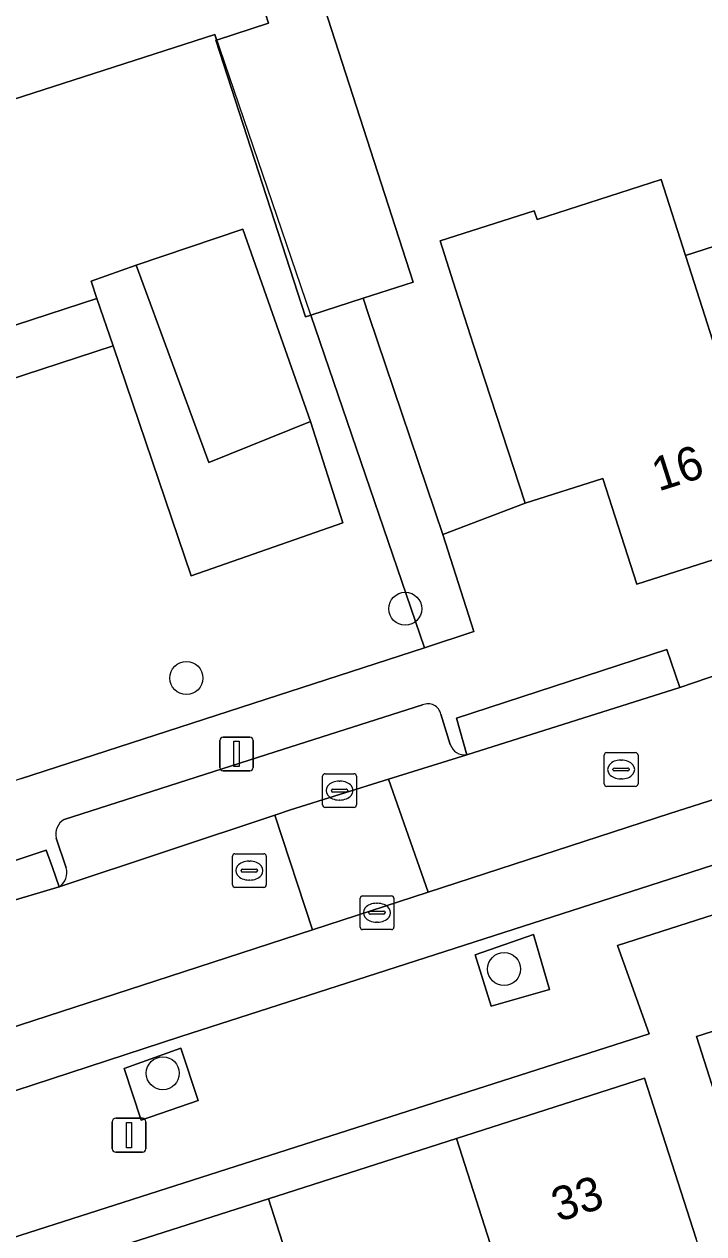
# Model space of a CAD drawing. Extents: x 159716 to 160783, y 383290 to 384031.
# Drawn here: x 160060.55 to 160080.67, y 383542.1 to 383577.91 of the extents above; entities that cross this region are included whole.
import ezdxf

# ---------------------------------------------------------------- set-up
doc = ezdxf.new("R2010")
doc.units = 0
for name, color, linetype in [('IMGEO_Boom', 7, 'Continuous'), ('IMGEO_Erf', 7, 'Continuous'), ('IMGEO_Grasland_overig', 7, 'Continuous'), ('IMGEO_Groenvoorziening', 7, 'Continuous'), ('IMGEO_Hek', 7, 'Continuous'), ('IMGEO_Kolk', 7, 'Continuous'), ('IMGEO_Lichtmast', 7, 'Continuous'), ('IMGEO_Pand', 7, 'Continuous'), ('IMGEO_Pand_nummerreeks', 7, 'Continuous'), ('IMGEO_Parkeervlak_open', 7, 'Continuous'), ('IMGEO_Rijbaan_lokaal_open', 7, 'Continuous'), ('IMGEO_Rioolput', 7, 'Continuous'), ('IMGEO_Voetpad_open', 7, 'Continuous')]:
    doc.layers.add(name, color=color, linetype=linetype)

msp = doc.modelspace()

# ---------------------------------------------------------------- linework, layer by layer
at = {"layer": 'IMGEO_Boom'}
for centre in [(160071.832, 383560.604), (160065.349, 383558.553), (160074.758, 383549.937), (160064.651, 383546.851)]:
    msp.add_circle(centre, 0.489, dxfattribs=at)
at = {"layer": 'IMGEO_Erf'}
for points in [[(160069.327, 383578.742), (160072.068, 383570.277), (160070.582, 383569.796), (160070.766, 383569.252), (160072.944, 383562.805), (160075.38, 383563.726), (160073.853, 383568.407), (160073.321, 383570.07), (160072.865, 383571.496), (160075.653, 383572.388), (160075.735, 383572.131), (160079.413, 383573.308), (160080.131, 383571.064), (160083.846, 383572.253), (160082.705, 383575.817), (160085.344, 383576.661), (160087.012, 383577.194), (160088.23, 383573.384), (160092.964, 383574.977), (160088.621, 383588.82)], [(160083.735, 383537.719), (160081.981, 383543.18), (160080.454, 383547.938), (160082.75, 383548.674), (160081.748, 383551.798), (160078.122, 383550.634), (160079.052, 383548.02), (160033.881, 383533.551)], [(160062.288, 383541.377), (160067.778, 383543.135), (160073.349, 383544.92), (160078.922, 383546.705), (160080.447, 383541.944)]]:
    msp.add_lwpolyline(points, dxfattribs=at)
at = {"layer": 'IMGEO_Grasland_overig'}
msp.add_lwpolyline([(160063.177, 383568.386), (160065.487, 383561.579), (160069.986, 383563.144), (160069.022, 383566.144), (160066.013, 383564.93), (160063.864, 383570.778), (160062.527, 383570.3), (160062.702, 383569.786)], close=True, dxfattribs=at)
at = {"layer": 'IMGEO_Groenvoorziening'}
for points in [[(160060.438, 383555.567), (160072.402, 383559.445), (160069.033, 383569.294), (160068.874, 383569.242), (160066.221, 383577.434), (160066.245, 383577.442), (160066.188, 383577.609), (160060.218, 383575.684)], [(160056.91, 383567.907), (160062.702, 383569.786), (160062.527, 383570.3), (160063.864, 383570.778), (160067.023, 383571.841), (160069.022, 383566.144), (160069.986, 383563.144), (160065.487, 383561.579), (160063.177, 383568.386), (160057.346, 383566.488)]]:
    msp.add_lwpolyline(points, dxfattribs=at)
for points in [[(160073.907, 383550.353), (160074.375, 383548.839), (160076.108, 383549.326), (160075.635, 383550.961)], [(160065.186, 383547.592), (160063.504, 383546.989), (160064.009, 383545.464), (160065.701, 383546.041)]]:
    msp.add_lwpolyline(points, close=True, dxfattribs=at)
at = {"layer": 'IMGEO_Hek'}
for points in [[(160066.188, 383577.609), (160069.019, 383569.335)], [(160069.019, 383569.335), (160072.402, 383559.445)]]:
    msp.add_lwpolyline(points, dxfattribs=at)
at = {"layer": 'IMGEO_Kolk'}
for p, q in [((160069.385, 383554.794), (160069.385, 383555.646)), ((160069.46, 383555.72), (160070.312, 383555.72)), ((160069.873, 383555.5), (160069.898, 383555.5)), ((160070.386, 383555.646), (160070.386, 383554.794)), ((160069.644, 383555.214), (160069.644, 383555.226)), ((160070.082, 383555.177), (160069.684, 383555.177)), ((160069.687, 383555.263), (160070.085, 383555.263)), ((160070.128, 383555.226), (160070.128, 383555.214)), ((160070.312, 383554.72), (160069.46, 383554.72)), ((160069.896, 383554.94), (160069.871, 383554.94)), ((160070.495, 383551.178), (160070.495, 383552.03)), ((160070.57, 383552.104), (160071.422, 383552.104)), ((160070.983, 383551.884), (160071.008, 383551.884)), ((160071.496, 383552.03), (160071.496, 383551.178)), ((160070.754, 383551.598), (160070.754, 383551.61)), ((160071.192, 383551.561), (160070.794, 383551.561)), ((160070.797, 383551.647), (160071.195, 383551.647)), ((160071.238, 383551.61), (160071.238, 383551.598)), ((160071.006, 383551.324), (160070.981, 383551.324)), ((160071.422, 383551.104), (160070.57, 383551.104))]:
    msp.add_line(p, q, dxfattribs=at)
for points in [[(160069.385, 383554.794), (160069.385, 383555.646)], [(160069.46, 383555.72), (160070.312, 383555.72)], [(160070.386, 383555.646), (160070.386, 383554.794)], [(160070.312, 383554.72), (160069.46, 383554.72)], [(160070.495, 383551.178), (160070.495, 383552.03)], [(160070.57, 383552.104), (160071.422, 383552.104)], [(160071.496, 383552.03), (160071.496, 383551.178)], [(160071.422, 383551.104), (160070.57, 383551.104)]]:
    msp.add_lwpolyline(points, dxfattribs=at)
for centre, radius, start, end in [((160069.462, 383555.644), 0.0765, 91.552, 178.448), ((160069.462, 383555.644), 0.0765, 91.552, 178.448), ((160070.31, 383555.644), 0.0765, 1.552, 88.448), ((160070.31, 383555.644), 0.0765, 1.552, 88.448), ((160069.684, 383555.223), 0.0403, 85.8775, 175.7526), ((160069.681, 383555.213), 0.0366, 178.938, 274.7102), ((160070.085, 383555.22), 0.043, 264.8664, 352.4533), ((160070.089, 383555.225), 0.0386, 1.7309, 96.639), ((160069.462, 383554.796), 0.0765, 181.552, 268.448), ((160069.462, 383554.796), 0.0765, 181.552, 268.448), ((160070.31, 383554.796), 0.0765, 271.552, 358.448), ((160070.31, 383554.796), 0.0765, 271.552, 358.448), ((160070.572, 383552.028), 0.0765, 91.552, 178.448), ((160070.572, 383552.028), 0.0765, 91.552, 178.448), ((160071.42, 383552.028), 0.0765, 1.552, 88.448), ((160071.42, 383552.028), 0.0765, 1.552, 88.448), ((160070.794, 383551.607), 0.0403, 85.8775, 175.7526), ((160070.791, 383551.597), 0.0366, 178.938, 274.7102), ((160071.195, 383551.604), 0.043, 264.8664, 352.4533), ((160071.199, 383551.609), 0.0386, 1.7309, 96.639), ((160070.572, 383551.18), 0.0765, 181.552, 268.448), ((160070.572, 383551.18), 0.0765, 181.552, 268.448), ((160071.42, 383551.18), 0.0765, 271.552, 358.448), ((160071.42, 383551.18), 0.0765, 271.552, 358.448)]:
    msp.add_arc(centre, radius, start, end, dxfattribs=at)
for centre, major_axis, ratio, start_param, end_param in [((160069.872, 383555.22), (-0.387, 0.002), 0.722429, 4.712389, 7.853982), ((160069.897, 383555.22), (-0.39, 0.002), 0.717154, 1.570796, 4.712389), ((160070.982, 383551.604), (-0.387, 0.002), 0.722429, 4.712389, 7.853982), ((160071.007, 383551.604), (-0.39, 0.002), 0.717154, 1.570796, 4.712389)]:
    msp.add_ellipse(centre, major_axis=major_axis, ratio=ratio, start_param=start_param, end_param=end_param, dxfattribs=at)
at = {"layer": 'IMGEO_Lichtmast'}
for p, q in [((160066.34, 383555.904), (160066.34, 383556.704)), ((160066.34, 383556.704), (160066.34, 383555.904)), ((160066.44, 383556.804), (160067.23, 383556.804)), ((160067.23, 383556.804), (160066.44, 383556.804)), ((160067.33, 383556.704), (160067.33, 383555.904)), ((160067.33, 383555.904), (160067.33, 383556.704)), ((160067.23, 383555.804), (160066.44, 383555.804)), ((160066.44, 383555.804), (160067.23, 383555.804)), ((160063.156, 383544.616), (160063.156, 383545.416)), ((160063.156, 383545.416), (160063.156, 383544.616)), ((160063.256, 383545.516), (160064.046, 383545.516)), ((160064.046, 383545.516), (160063.256, 383545.516)), ((160064.146, 383545.416), (160064.146, 383544.616)), ((160064.146, 383544.616), (160064.146, 383545.416)), ((160064.046, 383544.516), (160063.256, 383544.516)), ((160063.256, 383544.516), (160064.046, 383544.516))]:
    msp.add_line(p, q, dxfattribs=at)
for points in [[(160066.76, 383556.679), (160066.91, 383556.679), (160066.91, 383555.929), (160066.76, 383555.929), (160066.76, 383556.679)], [(160063.576, 383545.391), (160063.726, 383545.391), (160063.726, 383544.641), (160063.576, 383544.641), (160063.576, 383545.391)]]:
    msp.add_lwpolyline(points, dxfattribs=at)
for centre, start, end in [((160066.44, 383556.704), 90, 180), ((160066.44, 383556.704), 90, 180), ((160067.23, 383556.704), 0, 90), ((160067.23, 383556.704), 360, 90), ((160066.44, 383555.904), 180, 270), ((160066.44, 383555.904), 180, 270), ((160067.23, 383555.904), 270, 0), ((160067.23, 383555.904), 270, 0), ((160063.256, 383545.416), 90, 180), ((160063.256, 383545.416), 90, 180), ((160064.046, 383545.416), 0, 90), ((160064.046, 383545.416), 360, 90), ((160063.256, 383544.616), 180, 270), ((160063.256, 383544.616), 180, 270), ((160064.046, 383544.616), 270, 0), ((160064.046, 383544.616), 270, 0)]:
    msp.add_arc(centre, 0.1, start, end, dxfattribs=at)
at = {"layer": 'IMGEO_Pand'}
for points in [[(160069.212, 383578.705), (160067.693, 383578.213), (160067.782, 383577.939), (160066.245, 383577.442), (160066.221, 383577.434), (160068.874, 383569.242), (160069.033, 383569.294), (160070.582, 383569.796), (160072.068, 383570.277), (160069.327, 383578.742)], [(160085.344, 383576.661), (160082.705, 383575.817), (160083.846, 383572.253), (160080.131, 383571.064), (160080.228, 383570.76), (160082.58, 383563.409), (160082.994, 383563.543), (160088.497, 383565.329), (160088.923, 383565.467)], [(160080.228, 383570.76), (160080.131, 383571.064), (160079.413, 383573.308), (160075.735, 383572.131), (160075.653, 383572.388), (160072.865, 383571.496), (160073.321, 383570.07), (160073.853, 383568.407), (160075.38, 383563.726), (160077.685, 383564.462), (160078.686, 383561.328), (160083.238, 383562.781), (160082.994, 383563.543), (160082.58, 383563.409)], [(160063.864, 383570.778), (160066.013, 383564.93), (160069.022, 383566.144), (160067.023, 383571.841)], [(160086.838, 383552.595), (160086.347, 383552.437), (160086.102, 383553.199), (160081.748, 383551.798), (160082.75, 383548.674), (160080.454, 383547.938), (160081.981, 383543.18), (160083.735, 383537.719), (160086.393, 383538.629), (160084.758, 383543.726), (160089.222, 383545.158), (160089.17, 383545.319)], [(160073.349, 383544.92), (160075.835, 383537.157), (160081.409, 383538.942), (160080.447, 383541.944), (160078.922, 383546.705)], [(160070.266, 383535.373), (160075.835, 383537.157), (160073.349, 383544.92), (160067.778, 383543.135)], [(160070.266, 383535.373), (160067.778, 383543.135), (160062.288, 383541.377), (160062.699, 383540.092), (160062.979, 383540.182), (160065.052, 383533.703), (160065.334, 383533.793)]]:
    msp.add_lwpolyline(points, close=True, dxfattribs=at)
at = {"layer": 'IMGEO_Parkeervlak_open'}
for points in [[(160095.796, 383559.685), (160079.668, 383554.538), (160072.512, 383552.212), (160069.082, 383551.097), (160064.442, 383549.589), (160042.026, 383542.301), (160035.725, 383540.291)], [(160037.012, 383538.807), (160042.339, 383540.466), (160065.185, 383547.935), (160079.967, 383552.694), (160095.58, 383557.751)], [(160072.346, 383557.754), (160067.975, 383556.367), (160061.732, 383554.366)], [(160073.167, 383556.587), (160072.887, 383557.483)], [(160067.967, 383554.494), (160068.43, 383554.648), (160071.339, 383555.556), (160073.655, 383556.279)], [(160061.581, 383552.368), (160067.967, 383554.494)], [(160061.496, 383553.812), (160061.792, 383552.936)]]:
    msp.add_lwpolyline(points, dxfattribs=at)
for centre, radius, start, end in [((160072.512, 383557.41), 0.382, 11.0025, 115.7827), ((160073.591, 383556.719), 0.444, 197.2514, 278.2327), ((160061.987, 383553.93), 0.505, 120.3433, 193.5094), ((160061.3, 383552.796), 0.512, 303.3194, 15.9227)]:
    msp.add_arc(centre, radius, start, end, dxfattribs=at)
at = {"layer": 'IMGEO_Rijbaan_lokaal_open'}
for points in [[(160094.656, 383563.059), (160088.219, 383560.971), (160081.647, 383558.841), (160079.969, 383558.273), (160073.655, 383556.279), (160071.339, 383555.556), (160072.512, 383552.212), (160079.668, 383554.538), (160095.796, 383559.685), (160096.333, 383559.879), (160098.892, 383560.743), (160109.867, 383564.226), (160110.172, 383564.322), (160115.367, 383565.954)], [(160042.026, 383542.301), (160064.442, 383549.589), (160069.082, 383551.097), (160067.967, 383554.494), (160061.581, 383552.368), (160057.16, 383551.056), (160050.171, 383548.633), (160039.902, 383545.431), (160039.809, 383545.402), (160038.779, 383545.075)]]:
    msp.add_lwpolyline(points, dxfattribs=at)
msp.add_lwpolyline([(160071.339, 383555.556), (160068.43, 383554.648), (160067.967, 383554.494), (160069.082, 383551.097), (160072.512, 383552.212)], close=True, dxfattribs=at)
at = {"layer": 'IMGEO_Rioolput'}
for p, q in [((160077.725, 383555.418), (160077.725, 383556.27)), ((160077.8, 383556.344), (160078.652, 383556.344)), ((160078.213, 383556.124), (160078.238, 383556.124)), ((160078.726, 383556.27), (160078.726, 383555.418)), ((160077.984, 383555.838), (160077.984, 383555.85)), ((160078.422, 383555.801), (160078.024, 383555.801)), ((160078.027, 383555.887), (160078.425, 383555.887)), ((160078.468, 383555.85), (160078.468, 383555.838)), ((160078.236, 383555.564), (160078.211, 383555.564)), ((160078.652, 383555.344), (160077.8, 383555.344)), ((160066.714, 383552.425), (160066.714, 383553.277)), ((160066.789, 383553.351), (160067.641, 383553.351)), ((160067.715, 383553.277), (160067.715, 383552.425)), ((160067.202, 383553.131), (160067.227, 383553.131)), ((160066.973, 383552.845), (160066.973, 383552.857)), ((160067.411, 383552.808), (160067.013, 383552.808)), ((160067.016, 383552.894), (160067.414, 383552.894)), ((160067.225, 383552.571), (160067.2, 383552.571)), ((160067.457, 383552.857), (160067.457, 383552.845)), ((160067.641, 383552.351), (160066.789, 383552.351))]:
    msp.add_line(p, q, dxfattribs=at)
for points in [[(160077.725, 383555.418), (160077.725, 383556.27)], [(160077.8, 383556.344), (160078.652, 383556.344)], [(160078.726, 383556.27), (160078.726, 383555.418)], [(160078.652, 383555.344), (160077.8, 383555.344)], [(160066.714, 383552.425), (160066.714, 383553.277)], [(160066.789, 383553.351), (160067.641, 383553.351)], [(160067.715, 383553.277), (160067.715, 383552.425)], [(160067.641, 383552.351), (160066.789, 383552.351)]]:
    msp.add_lwpolyline(points, dxfattribs=at)
for centre, radius, start, end in [((160077.802, 383556.268), 0.0765, 91.552, 178.448), ((160077.802, 383556.268), 0.0765, 91.552, 178.448), ((160078.65, 383556.268), 0.0765, 1.552, 88.448), ((160078.65, 383556.268), 0.0765, 1.552, 88.448), ((160078.024, 383555.847), 0.0403, 85.8775, 175.7526), ((160078.021, 383555.837), 0.0366, 178.938, 274.7102), ((160078.425, 383555.844), 0.043, 264.8664, 352.4533), ((160078.429, 383555.849), 0.0386, 1.7309, 96.639), ((160077.802, 383555.42), 0.0765, 181.552, 268.448), ((160077.802, 383555.42), 0.0765, 181.552, 268.448), ((160078.65, 383555.42), 0.0765, 271.552, 358.448), ((160078.65, 383555.42), 0.0765, 271.552, 358.448), ((160066.791, 383553.275), 0.0765, 91.552, 178.448), ((160066.791, 383553.275), 0.0765, 91.552, 178.448), ((160067.639, 383553.275), 0.0765, 1.552, 88.448), ((160067.639, 383553.275), 0.0765, 1.552, 88.448), ((160067.013, 383552.854), 0.0403, 85.8775, 175.7526), ((160067.01, 383552.844), 0.0366, 178.938, 274.7102), ((160067.414, 383552.851), 0.043, 264.8664, 352.4533), ((160067.418, 383552.856), 0.0386, 1.7309, 96.639), ((160066.791, 383552.427), 0.0765, 181.552, 268.448), ((160066.791, 383552.427), 0.0765, 181.552, 268.448), ((160067.639, 383552.427), 0.0765, 271.552, 358.448), ((160067.639, 383552.427), 0.0765, 271.552, 358.448)]:
    msp.add_arc(centre, radius, start, end, dxfattribs=at)
for centre, major_axis, ratio, start_param, end_param in [((160078.212, 383555.844), (-0.387, 0.002), 0.722429, 4.712389, 7.853982), ((160078.237, 383555.844), (-0.39, 0.002), 0.717154, 1.570796, 4.712389), ((160067.201, 383552.851), (-0.387, 0.002), 0.722429, 4.712389, 7.853982), ((160067.226, 383552.851), (-0.39, 0.002), 0.717154, 1.570796, 4.712389)]:
    msp.add_ellipse(centre, major_axis=major_axis, ratio=ratio, start_param=start_param, end_param=end_param, dxfattribs=at)
at = {"layer": 'IMGEO_Voetpad_open'}
for points in [[(160059.649, 383577.444), (160060.218, 383575.684), (160066.188, 383577.609), (160066.245, 383577.442), (160067.782, 383577.939), (160067.693, 383578.213), (160066.713, 383581.238)], [(160033.881, 383533.551), (160079.052, 383548.02), (160078.122, 383550.634), (160081.748, 383551.798), (160086.102, 383553.199), (160154.7, 383575.238)], [(160100.179, 383568.058), (160095.59, 383566.772), (160093.387, 383566.063), (160088.742, 383564.567), (160083.238, 383562.781), (160078.686, 383561.328), (160077.685, 383564.462), (160075.38, 383563.726), (160072.944, 383562.805), (160073.862, 383559.927), (160072.402, 383559.445), (160060.438, 383555.567), (160055.796, 383554.062), (160049, 383551.859), (160045.459, 383550.711), (160038.504, 383548.456), (160036.176, 383547.701)], [(160073.655, 383556.279), (160073.351, 383557.368), (160079.579, 383559.401), (160079.969, 383558.273), (160081.647, 383558.841)], [(160095.58, 383557.751), (160079.967, 383552.694), (160065.185, 383547.935), (160042.339, 383540.466), (160037.012, 383538.807)], [(160067.975, 383556.367), (160072.346, 383557.754)], [(160072.887, 383557.483), (160073.167, 383556.587)], [(160061.732, 383554.366), (160067.975, 383556.367)], [(160061.792, 383552.936), (160061.496, 383553.812)], [(160057.16, 383551.056), (160056.821, 383551.994), (160061.197, 383553.457), (160061.38, 383552.942), (160061.581, 383552.368)]]:
    msp.add_lwpolyline(points, dxfattribs=at)
for points in [[(160057.17, 383560.396), (160056.16, 383563.523), (160058.085, 383564.095), (160057.346, 383566.488), (160063.177, 383568.386), (160062.702, 383569.786), (160056.91, 383567.907), (160056.271, 383569.779), (160050.748, 383567.999), (160052.552, 383562.321), (160054.533, 383562.98), (160055.537, 383559.797)], [(160070.766, 383569.252), (160070.582, 383569.796), (160069.033, 383569.294), (160072.402, 383559.445), (160073.862, 383559.927), (160072.944, 383562.805)], [(160079.969, 383558.273), (160079.579, 383559.401), (160073.351, 383557.368), (160073.655, 383556.279)], [(160057.16, 383551.056), (160061.581, 383552.368), (160061.38, 383552.942), (160061.197, 383553.457), (160056.821, 383551.994)], [(160076.108, 383549.326), (160074.375, 383548.839), (160073.907, 383550.353), (160075.635, 383550.961)], [(160065.701, 383546.041), (160064.009, 383545.464), (160063.504, 383546.989), (160065.186, 383547.592)]]:
    msp.add_lwpolyline(points, close=True, dxfattribs=at)
for centre, radius, start, end in [((160072.512, 383557.41), 0.382, 11.0025, 115.7827), ((160073.591, 383556.719), 0.444, 197.2514, 278.2327), ((160061.987, 383553.93), 0.505, 120.3433, 193.5094), ((160061.3, 383552.796), 0.512, 303.3194, 15.9227)]:
    msp.add_arc(centre, radius, start, end, dxfattribs=at)

# ---------------------------------------------------------------- texts
at = {"layer": 'IMGEO_Pand_nummerreeks'}
for s, rotation, p in [('16', 17.7388, (160079.333, 383564.071)), ('33', 17.7607, (160076.363, 383542.441))]:
    msp.add_text(s, height=1, rotation=rotation, dxfattribs=at).set_placement(p)

doc.saveas('drawing.dxf')
